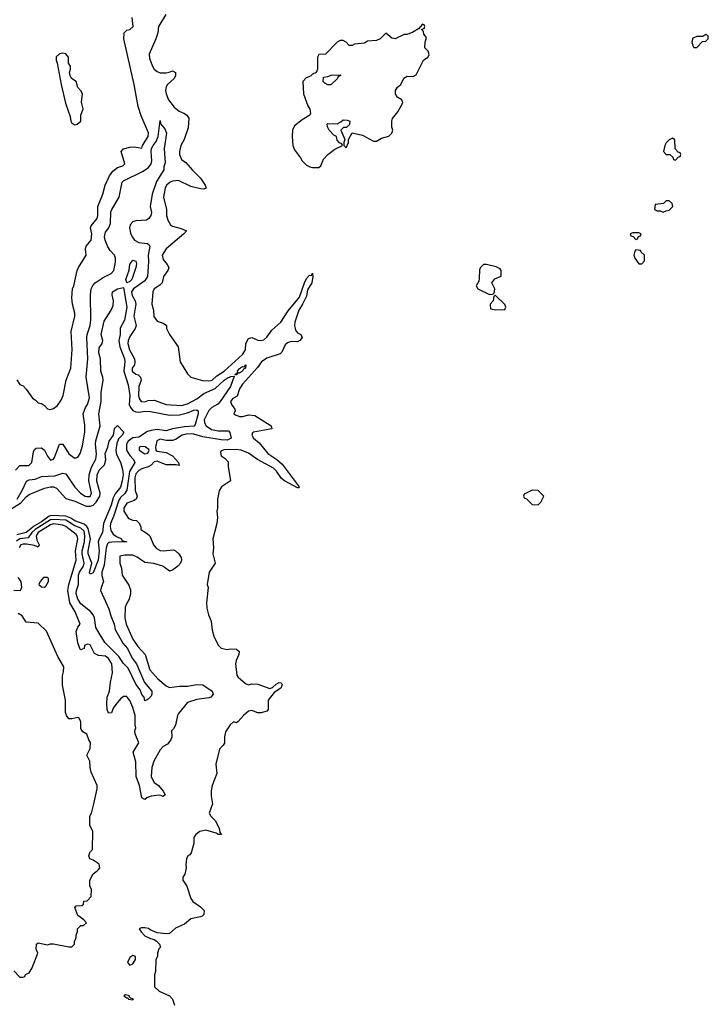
# Model space of a CAD drawing. Header units: inches. Extents: x 2380249 to 2585472, y 382747 to 546448.
# Tile 473 of 626: x 2522228 to 2526746, y 479115 to 485575. Entities that reach past the tile are written whole.
import ezdxf

# ---------------------------------------------------------------- set-up
doc = ezdxf.new("R2010")
doc.units = ezdxf.units.IN
doc.header["$MEASUREMENT"] = 0
doc.layers.add('C5427', color=7, linetype='Continuous')
doc.layers.add('C5428', color=7, linetype='Continuous')

msp = doc.modelspace()

# ---------------------------------------------------------------- linework, layer by layer
at = {"layer": 'C5427', "color": 4, "elevation": 36}
for points in [[(2522190, 479334), (2522230, 479294), (2522250, 479294), (2522262, 479298), (2522266, 479310), (2522290, 479322), (2522310, 479354), (2522346, 479450), (2522336.4, 479476.4), (2522338, 479510), (2522350, 479518), (2522410, 479504.7), (2522430, 479511.3), (2522450, 479511.3), (2522550, 479492), (2522570, 479492), (2522588, 479510), (2522588, 479530), (2522598, 479550), (2522598, 479570), (2522607.3, 479592.7), (2522608, 479610), (2522630, 479632), (2522647.3, 479632.7), (2522666, 479650), (2522648, 479670), (2522610, 479698), (2522589, 479751), (2522598, 479762), (2522636.4, 479763.6), (2522647.3, 479772.7), (2522648.9, 479791.1), (2522670, 479794), (2522697.2, 479822.8), (2522699, 479870), (2522689, 479890), (2522689.2, 479930.8), (2522710, 479972), (2522735.3, 479990), (2522744.3, 480000)], [(2523318.6, 480000), (2523311, 479969), (2523298, 479950), (2523298, 479930), (2523324.7, 479890), (2523351.3, 479810), (2523364.7, 479790), (2523415.2, 479755.2), (2523438, 479730), (2523436, 479704), (2523426, 479694), (2523414, 479690), (2523350, 479675.3), (2523310, 479642), (2523250, 479615.3), (2523210, 479579), (2523190, 479577.2), (2523130, 479584), (2523083.2, 479603.2), (2523072.1, 479612.1), (2523050, 479616), (2523024, 479616), (2523012, 479610), (2523024.7, 479590), (2523050, 479564.7), (2523086.8, 479546.8), (2523110, 479541), (2523124.7, 479530), (2523144.7, 479510), (2523152, 479490), (2523141, 479479), (2523131.3, 479450), (2523131.3, 479430), (2523122, 479410), (2523118, 479330), (2523111.6, 479308.4), (2523112, 479230), (2523142, 479202), (2523210, 479171.3), (2523231.3, 479150), (2523244.7, 479110)]]:
    msp.add_lwpolyline(points, dxfattribs=at)
for points in [[(2522970, 479435.3), (2522950, 479422), (2522936, 479390), (2522950, 479371.3), (2522970, 479381), (2522988.7, 479410), (2522988, 479428)], [(2522922.8, 479177.2), (2522912, 479170), (2522930, 479158), (2522938, 479158), (2522942, 479150), (2522970, 479144.7), (2522974, 479150), (2522956.4, 479156.4), (2522946, 479166), (2522948, 479170)]]:
    msp.add_lwpolyline(points, close=True, dxfattribs=at)
at = {"layer": 'C5428', "color": 4}
for points, elevation in [([(2523186.8, 485610), (2523138.8, 485530), (2523134, 485490), (2523122, 485450), (2523077.3, 485350), (2523079.8, 485319.8), (2523098.8, 485270), (2523110, 485251.3), (2523130, 485236), (2523150, 485227.7), (2523190, 485227.3), (2523209.4, 485230.6), (2523230, 485241), (2523251, 485230), (2523251, 485210), (2523241, 485190), (2523198.8, 485150), (2523190, 485135.3), (2523184.9, 485110), (2523188.1, 485088.1), (2523204, 485050), (2523242.5, 485002.5), (2523274.4, 484974.4), (2523310, 484961), (2523324.7, 484950), (2523338.8, 484930), (2523333.2, 484866.8), (2523306.8, 484790), (2523286, 484750), (2523276, 484710), (2523276, 484690), (2523290, 484658), (2523318.4, 484638.4), (2523358.8, 484590), (2523415.2, 484535.2), (2523444.7, 484490), (2523451.3, 484470), (2523436, 484464), (2523414.8, 484465.2), (2523350, 484482), (2523270, 484519.5), (2523230, 484517), (2523216, 484510), (2523190.8, 484490), (2523182, 484470), (2523171, 484410), (2523191.1, 484331.1), (2523191.3, 484290), (2523199.8, 484259.8), (2523218, 484230), (2523230, 484221), (2523286.4, 484206.4), (2523322, 484190), (2523304.7, 484170), (2523188.3, 484071.7), (2523162.8, 484030), (2523170, 484002), (2523196, 483970), (2523206, 483950), (2523201, 483930), (2523171.3, 483890), (2523162, 483850), (2523146.8, 483833.2), (2523111.3, 483810), (2523101, 483790), (2523096, 483710), (2523106, 483670), (2523107.3, 483627.3), (2523130, 483598), (2523170, 483584.7), (2523191.3, 483570), (2523192, 483550), (2523211.3, 483510), (2523266.8, 483430), (2523281, 483330), (2523330, 483251), (2523350.8, 483230.8), (2523427.7, 483207.7), (2523470, 483204.9), (2523490, 483210.7), (2523521.3, 483238.7), (2523570, 483270.4), (2523690, 483379.1), (2523709.5, 483410), (2523711.8, 483450), (2523730, 483482.8), (2523750, 483490.8), (2523790, 483472.7), (2523810, 483470.4), (2523830, 483475.8), (2523850, 483492.7), (2523882.3, 483537.7), (2523942.4, 483590), (2523990, 483666), (2524064, 483756), (2524096.2, 483850), (2524110, 483878), (2524130, 483898.8), (2524142, 483898), (2524150, 483912), (2524150.5, 483890.5), (2524143.8, 483850), (2524117.1, 483802.9), (2524110, 483762), (2524084.4, 483710), (2524058.4, 483670), (2524033.7, 483590), (2524030.4, 483570), (2524037.6, 483537.6), (2524050, 483520.7), (2524072, 483510), (2524081, 483490), (2524066, 483470), (2524050, 483462.9), (2524010, 483463.6), (2523984.5, 483455.5), (2523970, 483442.7), (2523947, 483393), (2523936.7, 483383.3), (2523850, 483355.1), (2523814, 483330), (2523787.2, 483292.8), (2523690, 483184), (2523670, 483154), (2523654.4, 483105.6), (2523626, 483090), (2523611.3, 483070), (2523618, 483050), (2523639.6, 483019.6), (2523642, 483010), (2523634, 482990), (2523643.6, 482983.6), (2523670, 482971.3), (2523691.6, 482971.6), (2523730, 482982.8), (2523770, 482978), (2523878, 482910), (2523882, 482890), (2523762, 482870), (2523754.8, 482865.2), (2523750.7, 482850), (2523761.6, 482830), (2523798.8, 482798.8), (2523855.8, 482730), (2523914.9, 482690), (2523950, 482659.5), (2524061, 482510), (2524056.3, 482503.7), (2524050, 482503.7), (2523965.6, 482550), (2523946, 482566), (2523913.7, 482613.7), (2523893.4, 482633.4), (2523789, 482689), (2523730, 482731), (2523682, 482750), (2523644.9, 482755.1), (2523570, 482753.2), (2523550, 482746), (2523544.7, 482735.3), (2523550, 482714), (2523576.9, 482696.9), (2523595.3, 482675.3), (2523595.3, 482644.7), (2523612, 482550), (2523551.3, 482510), (2523536, 482484), (2523526.8, 482430), (2523526, 482370), (2523521, 482350), (2523526, 482310), (2523521, 482270), (2523496, 482170), (2523498.8, 482110), (2523494.8, 482070), (2523511, 482010), (2523471, 481950), (2523458, 481870), (2523464.7, 481850), (2523454, 481750), (2523454.8, 481714.8), (2523466, 481670), (2523484.7, 481630), (2523490.8, 481570), (2523501, 481530), (2523530, 481472), (2523550, 481451.3), (2523590, 481444), (2523610, 481447.7), (2523650, 481444.9), (2523667.3, 481430), (2523665.5, 481410), (2523647.7, 481370), (2523644, 481350), (2523653.7, 481273.7), (2523661.1, 481261.1), (2523710, 481221), (2523730, 481211), (2523750, 481218.8), (2523790, 481216.3), (2523870, 481187.3), (2523886.6, 481193.4), (2523910, 481214.8), (2523930, 481226), (2523943.6, 481223.6), (2523950.9, 481210.9), (2523940.7, 481190), (2523898.5, 481161.5), (2523858.8, 481110), (2523858.8, 481050), (2523850, 481039), (2523812.3, 481027.7), (2523790, 481027.3), (2523750, 481042.7), (2523730, 481039.3), (2523696, 481010), (2523662, 480970), (2523650, 480962), (2523630, 480968), (2523610, 480948.7), (2523578, 480902), (2523571, 480870), (2523570.7, 480829.3), (2523564, 480816), (2523538, 480790), (2523514.8, 480690), (2523520.7, 480630), (2523490.8, 480550), (2523484.5, 480515.5), (2523484, 480484), (2523492, 480430), (2523472, 480370), (2523482, 480350), (2523510, 480322), (2523536, 480270), (2523542, 480242), (2523551, 480230), (2523530, 480229), (2523518, 480238), (2523450, 480257.2), (2523410.9, 480249.1), (2523384.7, 480230), (2523371.3, 480210), (2523371.3, 480170), (2523352, 480110), (2523343.6, 480096.4), (2523331.6, 480088.4), (2523322, 480070), (2523318, 480030), (2523321, 480010), (2523318.6, 480000)], 36), ([(2522210, 483212), (2522230, 483182), (2522250, 483174), (2522271.1, 483151.1), (2522311.6, 483091.6), (2522330, 483082), (2522350, 483062), (2522370, 483058), (2522390, 483044.7), (2522410, 483022), (2522430, 483018), (2522450, 483024.7), (2522476.5, 483043.5), (2522500.2, 483079.8), (2522513.2, 483110), (2522533.2, 483210), (2522562.7, 483290), (2522572.1, 483412.1), (2522566.6, 483530), (2522589.2, 483630), (2522589.2, 483650), (2522574, 483710), (2522569.3, 483750), (2522575.3, 483810), (2522584, 483830), (2522605.2, 483930), (2522613.2, 483950), (2522665.2, 484030), (2522659.3, 484070), (2522665.2, 484090), (2522697.2, 484130), (2522701.2, 484170), (2522693.2, 484210), (2522696.5, 484223.5), (2522736, 484270), (2522741.2, 484290), (2522741.2, 484350), (2522774, 484430), (2522789, 484490), (2522817.2, 484550), (2522838.3, 484581.7), (2522870, 484605.5), (2522904, 484616), (2522918, 484630), (2522894.5, 484710), (2522910, 484727.7), (2522950, 484739.6), (2522982, 484742), (2523030, 484732), (2523034.5, 484750), (2523071.5, 484810), (2523072.3, 484832.3), (2523024.4, 484944.4), (2523006.1, 485006.1), (2522979.3, 485150), (2522912.3, 485450), (2522914, 485490), (2522930, 485506), (2522950, 485511), (2522972.7, 485530), (2522965.2, 485590)], 36), ([(2522199.5, 482620.5), (2522229.3, 482650.7), (2522289, 482651), (2522308.7, 482670), (2522319, 482741), (2522324.7, 482755.3), (2522335.3, 482764.7), (2522370, 482766), (2522390, 482751), (2522410, 482711.3), (2522430, 482686), (2522450, 482691), (2522457.2, 482702.8), (2522490, 482791), (2522510.5, 482790.5), (2522550, 482726.8), (2522590, 482698), (2522610, 482704.7), (2522625.2, 482730), (2522640.1, 482779.9), (2522655.1, 482870), (2522655.5, 482915.5), (2522645.2, 482990), (2522659, 483030), (2522672.7, 483050), (2522685.6, 483094.4), (2522663.6, 483230), (2522675.6, 483350), (2522669.6, 483490), (2522671.5, 483510), (2522689.6, 483570), (2522693.8, 483606.2), (2522692.7, 483770), (2522698, 483810), (2522707.5, 483832.5), (2522724, 483850), (2522776.2, 483883.8), (2522829, 483910), (2522846, 483930), (2522856.5, 483983.5), (2522857.2, 484010), (2522849.2, 484030), (2522821.3, 484061.3), (2522806.2, 484086.2), (2522788.4, 484128.5), (2522784.7, 484150), (2522790, 484181), (2522812, 484210), (2522822.7, 484237.3), (2522826.2, 484313.8), (2522832, 484330), (2522881.6, 484410), (2522900.9, 484510), (2522910, 484519.1), (2523038.8, 484581.2), (2523073.8, 484606.2), (2523089.7, 484630), (2523095.1, 484650), (2523089.7, 484710), (2523093.3, 484730), (2523103, 484750), (2523124.4, 484775.6), (2523137, 484810), (2523150, 484914), (2523152.7, 484892.7), (2523179.8, 484859.8), (2523190.7, 484830.7), (2523175.8, 484730), (2523183.5, 484636.5), (2523174.8, 484610), (2523174, 484590), (2523126.6, 484513.4), (2523096.5, 484430), (2523083.7, 484350), (2523092, 484310), (2523088.4, 484290), (2523075.5, 484270), (2523059.4, 484260.6), (2522990, 484256.4), (2522970, 484248.2), (2522953.1, 484230), (2522947.6, 484210), (2522954.5, 484174.5), (2522965.3, 484150), (2522980.5, 484130), (2523010, 484113), (2523066.4, 484106.4), (2523078, 484098), (2523081, 484090), (2523072, 484030), (2523073.7, 483990), (2523067.2, 483890), (2523050, 483861.6), (2522974.4, 483810), (2522962, 483790), (2522965.8, 483765.8), (2522985.3, 483730), (2522990.3, 483710), (2522977.1, 483630), (2522993, 483570), (2522986, 483550), (2522950, 483496), (2522939.5, 483470), (2522938.4, 483450), (2522948.8, 483410), (2522981.3, 483350), (2522984.4, 483330), (2522980.5, 483310), (2522966.7, 483290), (2522966, 483270), (2522990, 483250.7), (2523005.5, 483245.5), (2523021, 483230), (2523024, 483210), (2523010.5, 483169.5), (2523008.4, 483110), (2523010.8, 483090), (2523024.7, 483070), (2523050, 483068.4), (2523070, 483076.3), (2523110, 483079.1), (2523190, 483051), (2523290, 483043.6), (2523330, 483054.6), (2523390, 483087.4), (2523436.5, 483123.5), (2523510, 483155.2), (2523569, 483211), (2523590, 483223.1), (2523614, 483234), (2523636, 483236), (2523611.1, 483168.9), (2523543.6, 483070), (2523527.7, 483052.3), (2523489.4, 483030.6), (2523468.6, 483011.4), (2523439, 482950), (2523440.3, 482930), (2523451.2, 482911.2), (2523487, 482887), (2523530, 482876.9), (2523597.1, 482877.1), (2523607.5, 482867.5), (2523614.8, 482830), (2523590, 482817.6), (2523550, 482818.5), (2523430, 482838.2), (2523370, 482855.8), (2523330, 482858.5), (2523294.8, 482850), (2523250, 482820.9), (2523230, 482814), (2523190, 482814), (2523150, 482822.7), (2523127.9, 482812.1), (2523118, 482770), (2523122, 482750), (2523130, 482744.7), (2523190, 482734.8), (2523230, 482714.8), (2523271, 482670), (2523274, 482650), (2523255.3, 482655.3), (2523190, 482655.6), (2523130, 482679.3), (2523110, 482674), (2523090, 482652.7), (2523070, 482640.7), (2523030, 482629.4), (2523010, 482618.4), (2522990, 482596), (2522984.2, 482570), (2522986.7, 482486.7), (2522998.8, 482450), (2522997.3, 482442.7), (2522991.3, 482430), (2522978.4, 482421.6), (2522930, 482402.7), (2522910.7, 482370), (2522910.8, 482350), (2522942.8, 482302.8), (2522970, 482291), (2522994, 482290), (2523010, 482274), (2523022, 482250), (2523022, 482230), (2523064.9, 482204.9), (2523081, 482190), (2523104.9, 482130), (2523125.5, 482105.5), (2523150, 482093.4), (2523170, 482090.7), (2523237.3, 482097.3), (2523250.8, 482090.8), (2523271.3, 482070), (2523286.4, 482046.4), (2523290.7, 482030), (2523282.8, 482010), (2523266, 481990), (2523230, 481964), (2523210, 481958), (2523168, 481990), (2523107.2, 482007.2), (2523050, 482015.1), (2522999, 482050), (2522970, 482062.7), (2522916.9, 482063.1), (2522884.7, 482055.3), (2522884.7, 482010), (2522896.9, 481976.9), (2522901, 481930), (2522944.5, 481864.5), (2522954.4, 481834.4), (2522954.8, 481810), (2522946.8, 481773.2), (2522930, 481748), (2522919.8, 481720.2), (2522918.8, 481650), (2522927.3, 481610), (2522970.6, 481510), (2523002.5, 481462.5), (2523050.6, 481410), (2523081.6, 481310), (2523134, 481250), (2523190, 481204), (2523210, 481194.8), (2523277.5, 481202.5), (2523330, 481203), (2523390, 481214), (2523430, 481210.8), (2523491, 481170), (2523498, 481150), (2523482, 481130), (2523470, 481126), (2523390, 481116.2), (2523330, 481094.5), (2523270, 481024), (2523263, 481010), (2523250, 480946), (2523238, 480922), (2523224.7, 480910), (2523226, 480870), (2523218.8, 480850), (2523197.3, 480822.7), (2523170, 480806.6), (2523150, 480785.2), (2523107.7, 480710), (2523094, 480670), (2523090.9, 480610.9), (2523098.8, 480590), (2523110, 480571.3), (2523138, 480550), (2523170, 480514), (2523182, 480490), (2523170, 480478), (2523148.4, 480488.4), (2523090, 480481.2), (2523062, 480470), (2523050, 480458), (2523029.3, 480469.3), (2523015.1, 480550), (2522992.7, 480610), (2522990, 480706), (2522973.2, 480770), (2523008.7, 480830), (2522985.2, 480890), (2522984, 480910), (2522989, 480930), (2522985.2, 480950), (2522986, 481010), (2522970, 481062), (2522950, 481108.7), (2522934, 481130), (2522930, 481134), (2522910, 481134), (2522890, 481119), (2522858, 481082), (2522842, 481058), (2522830, 481028), (2522810, 481026), (2522802, 481050), (2522799, 481090), (2522802.7, 481130), (2522818, 481170), (2522822.7, 481230), (2522838, 481290), (2522831.6, 481350), (2522810, 481383.7), (2522790, 481399.5), (2522744.1, 481404.1), (2522718, 481418), (2522690, 481474), (2522670, 481478), (2522654, 481470), (2522652, 481450), (2522630, 481442), (2522622, 481450), (2522610, 481486), (2522598, 481562), (2522609, 481590), (2522624, 481610), (2522592, 481690), (2522557.6, 481750), (2522544, 481830), (2522549.7, 481870), (2522597.6, 482030), (2522595.1, 482090), (2522609.4, 482170), (2522606, 482190), (2522598.3, 482198.3), (2522530, 482249.6), (2522510, 482258.5), (2522450, 482268.6), (2522430, 482260.8), (2522350, 482211.7), (2522336.5, 482190), (2522340.8, 482160.8), (2522356.3, 482130), (2522350, 482115.3), (2522325.4, 482125.4), (2522273.4, 482133.4), (2522250, 482134.8), (2522236.3, 482130), (2522225.2, 482110)], 32), ([(2522210.9, 482430), (2522245.4, 482490), (2522271.9, 482548.1), (2522290, 482555.5), (2522330, 482560.4), (2522370, 482579.3), (2522458.3, 482581.7), (2522510, 482599.1), (2522530, 482594.8), (2522588.9, 482508.9), (2522628, 482470), (2522658, 482450), (2522670, 482446), (2522690, 482447.7), (2522699.6, 482470), (2522682.4, 482550), (2522682.9, 482590), (2522699.7, 482640.3), (2522727.9, 482692.1), (2522732.3, 482727.7), (2522725.1, 482790), (2522726.7, 482813.3), (2522756.9, 482910), (2522746.3, 482990), (2522762.4, 483070), (2522763, 483130), (2522776.2, 483210), (2522774.5, 483230), (2522760.9, 483270), (2522758, 483350), (2522747.3, 483390), (2522750, 483422), (2522769.3, 483450), (2522772.7, 483470), (2522762.7, 483510), (2522783.3, 483596.7), (2522829.2, 483670), (2522840.2, 483699.8), (2522842.7, 483730), (2522835.3, 483770), (2522838, 483790), (2522869.4, 483810.6), (2522910, 483818), (2522931.8, 483690), (2522915.6, 483604.4), (2522887.7, 483552.3), (2522888.2, 483510), (2522878, 483470), (2522885.3, 483430), (2522915.3, 483350), (2522918.7, 483330), (2522912.3, 483270), (2522940.3, 483180.3), (2522950.3, 483110), (2522945.3, 483050), (2522954, 483030), (2522970, 483012.4), (2522990, 483002.6), (2523010, 483000.3), (2523050, 483006.3), (2523085.8, 483005.8), (2523210, 482980.9), (2523277.2, 482982.8), (2523330, 482995.8), (2523370, 483014.4), (2523390, 483016.3), (2523398.8, 483010), (2523398.4, 482990), (2523379.5, 482920.5), (2523372, 482908), (2523310, 482905.1), (2523230, 482891.8), (2523190, 482878), (2523130, 482886), (2523090, 482881), (2523067.2, 482872.8), (2523010, 482837.4), (2522970, 482832.8), (2522939.5, 482810), (2522928.9, 482790), (2522928.9, 482750), (2522950, 482715.8), (2522974.9, 482690), (2522983.1, 482670), (2522949.4, 482610.6), (2522931, 482489), (2522915.8, 482464.2), (2522890, 482441.1), (2522877.6, 482422.4), (2522844.1, 482315.9), (2522824.4, 482270), (2522821.5, 482250), (2522825.1, 482225.1), (2522840.8, 482200.8), (2522863.7, 482183.7), (2522896, 482170), (2522898, 482158), (2522931.3, 482150), (2522831.7, 482148.3), (2522815.1, 482144.9), (2522804.4, 482135.6), (2522796.1, 482110), (2522783.2, 481996.8), (2522767.8, 481950), (2522767.8, 481927.7), (2522778, 481890), (2522761.6, 481850), (2522758.4, 481830), (2522813.4, 481710), (2522825.1, 481665.1), (2522848, 481610), (2522854.9, 481574.9), (2522905.8, 481485.8), (2522935.8, 481450), (2522965.5, 481385.5), (2522994.9, 481350), (2523045.8, 481225.8), (2523096, 481170), (2523096, 481150), (2523090, 481138), (2523070, 481118), (2523050, 481106), (2523044, 481130), (2523030, 481148.7), (2523018.4, 481178.4), (2522990, 481215.3), (2522940.1, 481320.1), (2522910, 481352.3), (2522877.5, 481397.5), (2522786, 481490), (2522742, 481562), (2522727.9, 481587.9), (2522719.6, 481650), (2522711.1, 481671.1), (2522692.2, 481692.3), (2522630, 481742.4), (2522610, 481772.7), (2522599.1, 481810), (2522599.7, 481830), (2522613.7, 481870), (2522613.3, 481930), (2522619.7, 481950), (2522645.7, 481990), (2522650.9, 482010), (2522637.7, 482070), (2522637.7, 482090), (2522652.5, 482150), (2522656.2, 482190), (2522650, 482218.7), (2522630, 482238.9), (2522590, 482254), (2522530, 482292.5), (2522450, 482296.4), (2522430, 482293.2), (2522329.7, 482230.3), (2522308.5, 482210), (2522283.8, 482176.2), (2522230, 482169), (2522206.1, 482153.9)], 28), ([(2522170, 482363), (2522234.9, 482405.1), (2522270, 482444.4), (2522290, 482459.5), (2522390, 482501.6), (2522430, 482510.5), (2522450, 482510.5), (2522470, 482500.7), (2522530, 482434), (2522590, 482416.4), (2522664.5, 482384.4), (2522690, 482383.2), (2522710, 482390.3), (2522730, 482410.3), (2522753.5, 482450), (2522756, 482470), (2522733.1, 482546.9), (2522736.4, 482590), (2522750, 482619.3), (2522784.2, 482655.8), (2522792.3, 482687.7), (2522789.7, 482730.3), (2522806, 482770), (2522814, 482810), (2522844, 482850), (2522850, 482894), (2522870, 482912), (2522910.8, 482870), (2522900.7, 482850), (2522875.5, 482824.5), (2522865.5, 482794.5), (2522859.1, 482750), (2522863, 482723), (2522890, 482672), (2522903.4, 482623.4), (2522906.4, 482590), (2522900.9, 482550), (2522890, 482509.4), (2522854.8, 482465.2), (2522841.8, 482438.2), (2522827.9, 482390), (2522777.8, 482270), (2522770.3, 482210), (2522748.4, 482170), (2522743.1, 482150), (2522750.3, 482090), (2522742.4, 482030), (2522710, 481945.2), (2522690, 481938), (2522686.6, 481946.6), (2522701.6, 482010), (2522678, 482070), (2522676.9, 482090), (2522693, 482170), (2522676.9, 482236.9), (2522668.6, 482250), (2522650, 482265), (2522590, 482286.6), (2522564.5, 482304.5), (2522530, 482318.6), (2522438.2, 482321.8), (2522421.3, 482318.7), (2522370, 482280.2), (2522325.2, 482254.8), (2522270, 482210.9), (2522210, 482195.8)], 24), ([(2522216.3, 481916.3), (2522236, 481890), (2522240.4, 481850), (2522231.1, 481828.9), (2522190, 481829.5)], 32), ([(2522744.3, 480000), (2522753.2, 480010), (2522750, 480034), (2522710, 480062), (2522689.2, 480069.2), (2522682, 480090), (2522688.4, 480111.6), (2522706, 480130), (2522708, 480250), (2522688.7, 480290), (2522688.9, 480348.9), (2522699, 480370), (2522715.3, 480430), (2522735.3, 480530), (2522735.3, 480550), (2522698, 480638), (2522689.3, 480669.3), (2522688.7, 480710), (2522668.7, 480750), (2522690, 480794), (2522693.2, 480833.2), (2522682, 480850), (2522668.4, 480888.4), (2522643.1, 480903.1), (2522630, 480926), (2522628.7, 480970), (2522615.3, 480995.3), (2522610, 480998), (2522570, 480988), (2522550, 480988), (2522535.3, 481010), (2522529.1, 481030.9), (2522528.7, 481110), (2522509, 481210), (2522508.7, 481270), (2522516.4, 481296.4), (2522518, 481330), (2522478, 481398), (2522403.1, 481563.1), (2522350, 481615.3), (2522270, 481622), (2522245.2, 481665.2), (2522218.6, 481678.6)], 36)]:
    msp.add_lwpolyline(points, dxfattribs=dict(at, elevation=elevation))
for points, elevation in [([(2524870, 485546), (2524843.6, 485516.4), (2524806.4, 485493.6), (2524770, 485478), (2524750, 485478), (2524690.9, 485449.1), (2524670, 485455.3), (2524630, 485486), (2524592, 485450), (2524570, 485439), (2524510, 485435.3), (2524490, 485422), (2524425.4, 485414.6), (2524410, 485406), (2524390, 485406), (2524370, 485428), (2524350, 485438), (2524330, 485438), (2524310, 485428), (2524234, 485350), (2524190, 485346), (2524182, 485330), (2524182, 485250), (2524174, 485230), (2524150, 485218), (2524135.3, 485204.7), (2524106.8, 485193.2), (2524086, 485170), (2524091, 485090), (2524118.8, 485010), (2524131.3, 484988.7), (2524136.9, 484963.1), (2524130.9, 484949.1), (2524081.4, 484918.6), (2524030, 484878), (2524018.8, 484850), (2524016, 484810), (2524020.7, 484750), (2524030, 484722), (2524071.3, 484670), (2524082, 484650), (2524110, 484622), (2524131.1, 484611.1), (2524150, 484604.7), (2524190, 484606), (2524203.1, 484616.9), (2524220.2, 484659.8), (2524248.9, 484691.1), (2524294.6, 484725.4), (2524346, 484750), (2524342, 484762), (2524327.3, 484767.3), (2524310, 484786), (2524306, 484810), (2524290, 484818), (2524258, 484850), (2524247.3, 484872.7), (2524246, 484890), (2524250, 484894), (2524310, 484892), (2524335.3, 484904.7), (2524350, 484918), (2524376.9, 484916.9), (2524394, 484910), (2524392.7, 484887.3), (2524372, 484868), (2524352.7, 484867.3), (2524334, 484850), (2524362, 484790), (2524354, 484770), (2524354, 484750), (2524370, 484734), (2524386, 484770), (2524386, 484790), (2524410, 484834), (2524478, 484818), (2524550, 484778), (2524570, 484778), (2524602, 484798), (2524648.9, 484811.1), (2524668.9, 484831.1), (2524675.3, 484850), (2524668.7, 484870), (2524668.9, 484908.9), (2524673.6, 484926.4), (2524709, 484970), (2524742, 485030), (2524735.3, 485050), (2524710, 485064), (2524698.6, 485078.6), (2524693.2, 485090), (2524693.2, 485110), (2524707.2, 485132.8), (2524728.7, 485150), (2524748.9, 485191.1), (2524770, 485204.7), (2524810, 485202), (2524830, 485214), (2524878, 485310), (2524906, 485330), (2524914.6, 485345.4), (2524908, 485370), (2524886, 485390), (2524887.3, 485427.3), (2524898, 485458), (2524880.4, 485480.4), (2524878, 485498), (2524866, 485510), (2524866, 485514), (2524882, 485518), (2524886, 485530), (2524882, 485542)], 44), ([(2526730, 485478), (2526710, 485466), (2526670, 485466), (2526645.4, 485454.6), (2526638, 485430), (2526642, 485410), (2526650, 485394), (2526670, 485392), (2526707.3, 485432.7), (2526730, 485434), (2526746, 485450), (2526746, 485470)], 44), ([(2522510, 485355.1), (2522490, 485351.3), (2522467.6, 485332.4), (2522466.4, 485310), (2522474, 485290), (2522499.5, 485150), (2522527.8, 485027.8), (2522559.5, 484939.5), (2522563.1, 484910), (2522570, 484897.3), (2522590, 484886.5), (2522604, 484890), (2522629.2, 484910), (2522628.7, 484950), (2522644, 484990), (2522633.6, 485033.6), (2522639, 485090), (2522629.3, 485109.3), (2522608.7, 485130), (2522598, 485170), (2522569, 485190), (2522559, 485210), (2522554, 485230), (2522561.2, 485250), (2522562, 485270), (2522549, 485290), (2522549, 485330), (2522531.5, 485351.5)], 44), ([(2524250, 485148), (2524230, 485158), (2524218, 485170), (2524222, 485198), (2524250, 485202), (2524271.6, 485211.6), (2524330, 485214), (2524334, 485210), (2524318, 485202), (2524314, 485190), (2524270, 485148.7)], 44), ([(2526510, 484798), (2526490, 484788), (2526470, 484768), (2526461, 484750), (2526452, 484710), (2526470, 484692), (2526494, 484690), (2526512.7, 484672.7), (2526518, 484658), (2526530, 484654), (2526547.3, 484672.7), (2526562, 484678), (2526566, 484690), (2526562, 484702), (2526547.3, 484707.3), (2526528.4, 484728.4), (2526527.3, 484787.3)], 44), ([(2526490, 484388), (2526470, 484386), (2526451.6, 484368.4), (2526398, 484362), (2526394, 484330), (2526410, 484322), (2526430, 484322), (2526450, 484312), (2526470, 484322), (2526490, 484324.7), (2526514, 484350), (2526508, 484370)], 44), ([(2526290, 484178), (2526250, 484178), (2526234, 484170), (2526238, 484158), (2526252.7, 484152.7), (2526270, 484134), (2526282, 484138), (2526287.3, 484152.7), (2526302, 484158), (2526306, 484170)], 44), ([(2526270, 484066), (2526263.6, 484056.4), (2526258, 484030), (2526264.7, 484010), (2526290, 483974), (2526310, 483974), (2526327.3, 483992.7), (2526328, 484030), (2526306, 484050), (2526302, 484062)], 44), ([(2522930, 483849), (2522925.2, 483870), (2522947.3, 483932.7), (2522950, 483972), (2522970, 483998), (2522990, 483991.3), (2522993.4, 483973.4), (2522990.6, 483950), (2522962.8, 483870), (2522950, 483857.2)], 28), ([(2525290, 483968.7), (2525270, 483968.7), (2525251.3, 483950), (2525245.4, 483934.6), (2525243.6, 483876.4), (2525239.6, 483860.4), (2525222, 483830), (2525234, 483810), (2525310, 483772), (2525330, 483774), (2525342, 483778), (2525346, 483810), (2525326, 483850), (2525344.7, 483875.3), (2525388, 483892), (2525388, 483930), (2525380.4, 483940.4), (2525354.6, 483954.6)], 44), ([(2525350, 483766), (2525338, 483762), (2525334, 483730), (2525314, 483710), (2525318, 483678), (2525352.7, 483672.7), (2525410, 483674), (2525418, 483690), (2525410, 483706)], 44), ([(2523670, 483257.2), (2523661, 483259), (2523658, 483250), (2523650, 483245.2), (2523644, 483244), (2523642, 483250), (2523659, 483261), (2523657.2, 483270), (2523670, 483286), (2523690, 483299.1), (2523702, 483298), (2523711.3, 483310), (2523710.4, 483290), (2523696.7, 483283.3), (2523690, 483269.6)], 32), ([(2523030, 482775.1), (2523012, 482770), (2523011.3, 482750), (2523050, 482727.7), (2523068.4, 482731.6), (2523078, 482750), (2523074.6, 482754.6), (2523052.3, 482772.3)], 32), ([(2525590, 482488), (2525538, 482462), (2525534, 482450), (2525538, 482438), (2525552.7, 482432.7), (2525590, 482394), (2525630, 482392), (2525648, 482410), (2525666, 482450), (2525630, 482486)], 44), ([(2522410, 481915.3), (2522384.7, 481915.3), (2522362, 481890), (2522354, 481870), (2522370, 481854), (2522390, 481852), (2522400.4, 481859.6), (2522418, 481890), (2522418, 481910)], 36)]:
    msp.add_lwpolyline(points, close=True, dxfattribs=dict(at, elevation=elevation))

doc.saveas('drawing.dxf')
